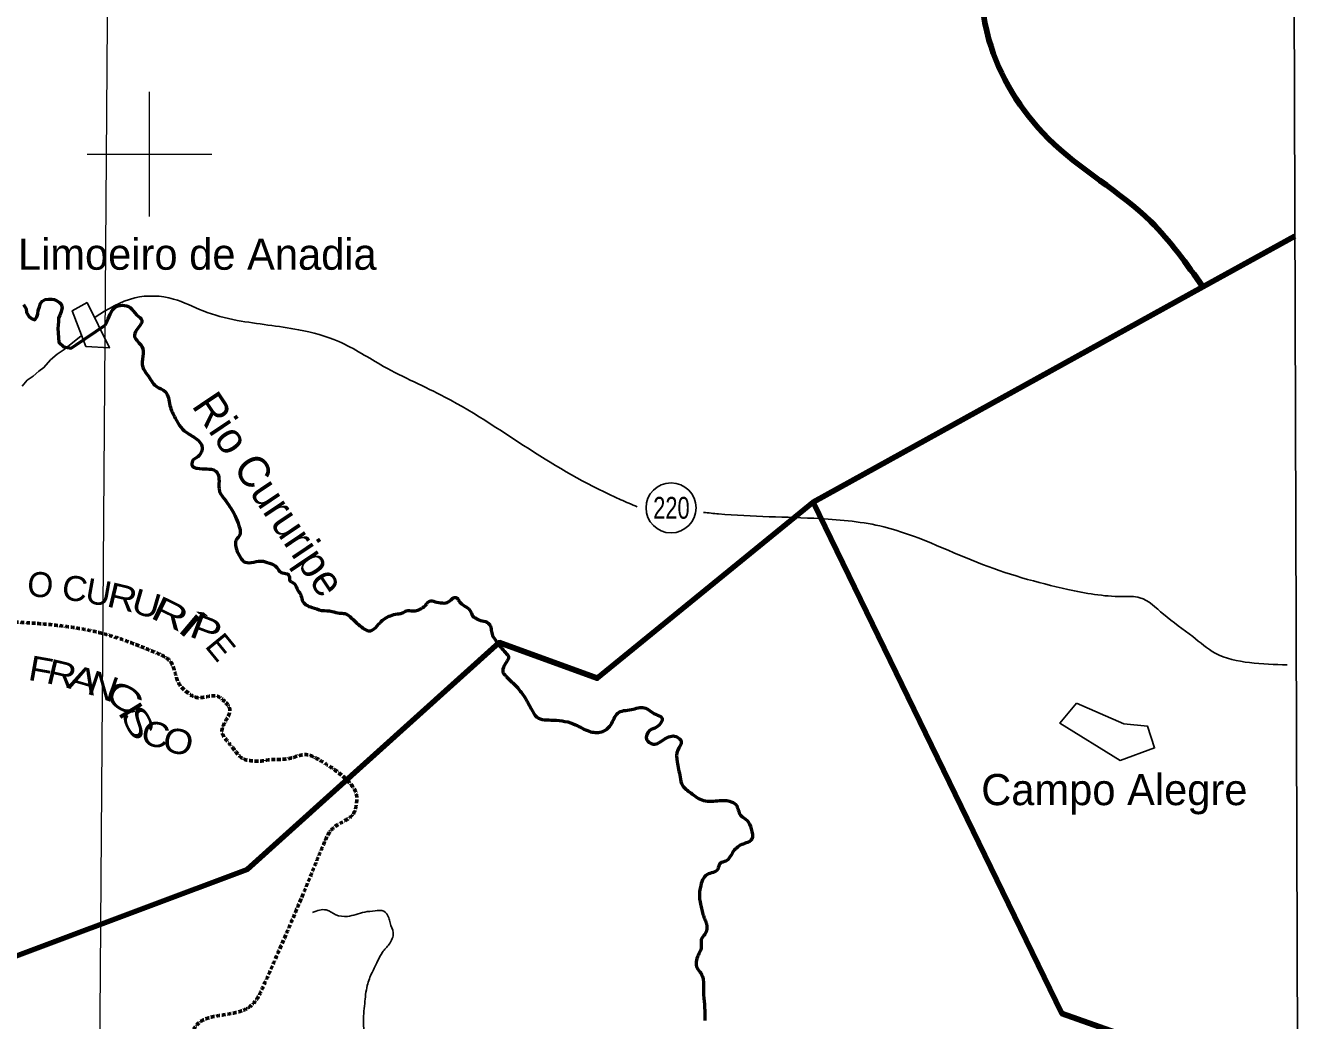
# Model space of a CAD drawing. Extents: x 553962 to 842807, y 8883888 to 9032388.
# Drawn here: x 773010 to 793496, y 8911096 to 8927062 of the extents above; entities that cross this region are included whole.
import ezdxf
from ezdxf.enums import TextEntityAlignment as Align

# ---------------------------------------------------------------- set-up
doc = ezdxf.new("R2010")
doc.units = 0
doc.header["$LTSCALE"] = 20
doc.linetypes.add('MEDIUM_DASHED', pattern=[4.5, 3, -1.5])
for name, color, linetype, lineweight in [('1', 7, 'Continuous', 13), ('10', 7, 'MEDIUM_DASHED', 60), ('12', 7, 'Continuous', 25), ('2', 7, 'Continuous', 13), ('21', 7, 'Continuous', 25), ('24', 7, 'Continuous', 25), ('3', 7, 'Continuous', 13), ('48', 7, 'Continuous', 25), ('9', 7, 'Continuous', 90)]:
    doc.layers.add(name, color=color, linetype=linetype, lineweight=lineweight)
doc.layers.add('41', color=7, linetype='Continuous')
doc.layers.add('49', color=7, linetype='Continuous')

msp = doc.modelspace()

# ---------------------------------------------------------------- linework, layer by layer
at = {"layer": '1'}
msp.add_lwpolyline([(774987.06, 9020818), (774482.3, 8948876.02), (774053.56, 8890875.3)], dxfattribs=at)
at = {"layer": '10'}
msp.add_open_spline([(780116.15, 8904162.17), (779769.39, 8904177.94), (779422.62, 8904193.71), (779075.85, 8904209.48), (778695.9, 8904226.76), (778318.12, 8904159.82), (777940.98, 8904091.2), (777595.96, 8904028.42), (777262.06, 8903937.23), (776924.32, 8903854.63), (776803.35, 8903825.05), (776686.76, 8903750.37), (776569.67, 8903736.35), (776304.49, 8903704.6), (776099.47, 8903983.3), (775884.02, 8904233.14), (775776.35, 8904358), (775709.21, 8904488.31), (775694.87, 8904611.65), (775670.8, 8904818.6), (776050.43, 8904994.8), (776049.52, 8905226.73), (776047.68, 8905694.49), (775846.84, 8906171.82), (775860.37, 8906646.14), (775878.92, 8907296.23), (776043.6, 8907946.81), (776074.4, 8908597.03), (776108.2, 8909310.28), (775454.34, 8910013.78), (775625.18, 8910702.49), (775746.81, 8911192.83), (776625.71, 8911182.14), (776830.99, 8911648.76), (777030.16, 8912101.51), (777228.07, 8912557.13), (777420.65, 8913014.06), (777556.61, 8913336.63), (777687.59, 8913670.84), (777822.58, 8913983.99), (777919.56, 8914208.95), (778290.17, 8914361.17), (778319.09, 8914551.75), (778353.93, 8914781.35), (778054.25, 8915076.53), (777751.66, 8915261.46), (777515.32, 8915405.89), (777278.58, 8915289.12), (777042.36, 8915285.12), (776916.2, 8915282.98), (776790.12, 8915252.32), (776664.07, 8915261.46), (776484.73, 8915274.46), (776355.68, 8915449.78), (776238.49, 8915592.66), (776104.72, 8915755.73), (776352.41, 8916067), (776214.85, 8916207.73), (776079, 8916346.72), (775768.59, 8916238.74), (775623.77, 8916349.67), (775431.02, 8916497.32), (775387.06, 8916881.69), (775127.26, 8916988.41), (774292.14, 8917331.46), (773439.49, 8917458.06), (772578.86, 8917506.53), (772178.58, 8917529.08), (771773.41, 8917358), (771373.05, 8917411.91), (771257.49, 8917427.47), (771157.31, 8917493.95), (771065.69, 8917577.51), (770748.62, 8917866.67), (770887.06, 8918430.92), (770592.83, 8918689.38), (770430.57, 8918831.91), (770160.08, 8918846.97), (770001.75, 8918996.92), (769746.9, 8919238.26), (769557.21, 8919552.57), (769292.45, 8919801.25), (768866.21, 8920201.59), (768426.67, 8920562.04), (767897.5, 8920818.5), (767600.29, 8920962.53), (767240.04, 8920922.04), (766928.13, 8920842.15), (766587.97, 8920755.03), (766267.79, 8920606.43), (765982.4, 8920369.02), (765805.03, 8920221.47), (765830.93, 8919932.03), (765651.39, 8919801.25), (765249.74, 8919508.69), (764806.41, 8919315.79), (764351.02, 8919115.2), (764017.01, 8918968.08), (763624.43, 8918749.48), (763310.71, 8918831.32)], degree=3, dxfattribs=at)
at = {"layer": '12'}
msp.add_lwpolyline([(773904.74, 8922082.17), (773628.74, 8921864.13), (773516.39, 8921787.93), (773409.07, 8921696.43), (773306.73, 8921574.36), (773225, 8921513.38), (773133.02, 8921437.14), (773035.98, 8921371.1), (772954.12, 8921274.46)], dxfattribs=at)
for points in [[(774127.44, 8922381.66), (774762.82, 8922691.13), (775387.82, 8922672.19), (775861.32, 8922482.79), (776410.57, 8922331.27), (777395.43, 8922179.76), (778039.38, 8921990.36), (778759.09, 8921592.63), (779743.95, 8921100.19), (781183.36, 8920210.03), (782565.96, 8919452.44), (782831.52, 8919338.83)], [(783895.51, 8919249), (784137.95, 8919225.17), (785766.76, 8919149.41), (786789.5, 8919016.83), (788285.74, 8918448.64), (789744.09, 8918013.03), (790615.32, 8917899.39), (790899.41, 8917880.45), (791278.21, 8917615.3), (791751.7, 8917255.44), (792111.55, 8916990.29), (792660.8, 8916838.77), (793266.87, 8916800.89)]]:
    msp.add_spline(points, degree=3, dxfattribs=at)
at = {"layer": '2'}
for p, q in [((775000, 8924000), (775000, 8926000)), ((774000, 8925000), (776000, 8925000))]:
    msp.add_line(p, q, dxfattribs=at)
at = {"layer": '21'}
for points in [[(774002.26, 8922616.39), (773757.47, 8922483.31), (773979.63, 8921912.87), (774358.57, 8921888.04)], [(789881.83, 8916188.92), (789618.23, 8915864.37), (790586.45, 8915270.26), (791137.18, 8915470.45), (791021.84, 8915819.83), (790643.31, 8915857.45)]]:
    msp.add_lwpolyline(points, close=True, dxfattribs=at)
at = {"layer": '24', "lineweight": 53}
msp.add_lwpolyline([(772978.3, 8922587.31), (773018.5, 8922515.74), (773028.25, 8922454.55), (773063.47, 8922398.29), (773109, 8922362.34), (773159.72, 8922341.64), (773190.55, 8922387.29), (773206.16, 8922438.13), (773211.59, 8922489.03), (773235.35, 8922546.59), (773253.24, 8922600.31), (773278.76, 8922641.41), (773324.77, 8922662.98), (773387.37, 8922671.94), (773432.08, 8922671.94), (773467.85, 8922662.98), (773512.56, 8922645.08), (773557.27, 8922618.22), (773584.1, 8922591.36), (773593.04, 8922555.55), (773598.47, 8922537.49), (773582.73, 8922466.27), (773562.03, 8922415.47), (773541.34, 8922364.66), (773540.99, 8922313.73), (773535.48, 8922252.63), (773530.05, 8922201.73), (773543.8, 8921982.61), (773624.65, 8921905.68), (773745.06, 8921884.07), (773825.54, 8921937.79), (774289.07, 8922253.67)], dxfattribs=at)
for points in [[(774289.07, 8922253.67), (774354.72, 8922391.45), (774441.95, 8922536.83), (774689.09, 8922536.83), (774790.86, 8922420.53), (774878.09, 8922333.3), (774790.86, 8922173.38), (774761.78, 8922071.61), (774878.09, 8921911.69), (774892.63, 8921751.77), (774892.63, 8921577.32), (774965.32, 8921461.01), (775110.7, 8921272.02), (775256.08, 8921184.79), (775328.77, 8920966.72), (775414.32, 8920761.56), (775502.13, 8920615.2), (775624.09, 8920512.76), (775785.08, 8920400.55), (775843.62, 8920312.74), (775833.86, 8920220.05), (775750.93, 8920122.48), (775692.39, 8920078.58), (775692.39, 8919990.76), (775765.56, 8919956.62), (775921.67, 8919946.86), (776063.15, 8919912.71), (776097.3, 8919868.8), (776116.81, 8919751.72), (776126.57, 8919585.86), (776175.35, 8919502.92), (776272.92, 8919366.33), (776394.88, 8919151.68), (776448.54, 8918990.69), (776453.42, 8918888.24), (776390, 8918800.43), (776385.12, 8918697.98), (776409.52, 8918619.93), (776448.54, 8918546.75), (776511.96, 8918463.82), (776633.92, 8918444.3), (776790.03, 8918468.7), (776926.63, 8918434.55), (777043.71, 8918366.25), (777116.89, 8918283.32), (777209.58, 8918263.8), (777243.73, 8918224.78), (777248.6, 8918166.23), (777326.66, 8918104.17), (777375.45, 8918011.43), (777424.23, 8917938.22), (777453.5, 8917840.6), (777512.04, 8917767.39), (777614.49, 8917723.46), (777760.84, 8917674.66)], [(777760.84, 8917674.66), (777931.59, 8917660.01), (778053.55, 8917630.73), (778136.48, 8917625.85), (778238.93, 8917557.52), (778356.01, 8917450.14), (778453.58, 8917376.92), (778536.51, 8917347.64), (778609.69, 8917381.81), (778702.38, 8917479.42), (778790.19, 8917552.63), (778868.24, 8917591.68), (778980.45, 8917620.97), (779063.38, 8917635.61), (779126.8, 8917669.78), (779224.37, 8917669.78), (779307.3, 8917679.54), (779375.6, 8917713.7), (779439.02, 8917767.39), (779497.56, 8917825.96), (779585.37, 8917816.2), (779702.45, 8917796.68), (779756.12, 8917796.68), (779843.93, 8917845.49), (779882.95, 8917879.65), (779931.74, 8917879.65), (779965.89, 8917835.72), (780029.31, 8917767.39), (780109.79, 8917713.7), (780163.45, 8917645.37), (780187.84, 8917586.8), (780236.63, 8917552.63), (780290.29, 8917523.35), (780392.74, 8917498.95), (780451.28, 8917459.9), (780485.43, 8917381.81), (780500.06, 8917293.95), (780548.85, 8917210.98), (780621.47, 8917109.89), (780694.99, 8917023.18), (780736.46, 8916974.16), (780766.62, 8916932.69), (780764.74, 8916906.3), (780717.61, 8916827.13), (780676.14, 8916734.76), (780679.91, 8916678.2), (780713.84, 8916634.84), (780774.17, 8916568.87), (780834.49, 8916512.31), (780885.39, 8916463.3), (780938.17, 8916401.09), (780996.61, 8916325.69), (781043.74, 8916254.05), (781083.32, 8916178.65), (781130.45, 8916097.59)], [(781130.45, 8916097.59), (781219.99, 8915963.75), (781483.91, 8915916.62), (781842.08, 8915841.21), (782058.87, 8915737.53), (782256.8, 8915728.11), (782407.61, 8915841.21), (782520.72, 8916029.72), (782737.51, 8916086.28), (782944.87, 8916114.55), (783123.95, 8916010.87), (783227.64, 8915954.32), (783142.81, 8915803.51), (783029.7, 8915746.96), (782982.57, 8915605.57), (783086.25, 8915530.17), (783274.76, 8915615), (783453.85, 8915652.7), (783538.68, 8915567.87), (783482.13, 8915435.92), (783472.7, 8915247.4), (783519.83, 8915002.34), (783557.53, 8914870.38), (783689.49, 8914747.85), (783896.85, 8914625.32), (784151.34, 8914625.32), (784311.58, 8914615.89), (784415.26, 8914559.34), (784490.66, 8914389.68), (784594.34, 8914304.85), (784660.32, 8914172.89), (784669.75, 8914003.23), (784509.51, 8913918.4), (784358.7, 8913786.45), (784255.02, 8913654.49), (784160.77, 8913616.79), (784123.06, 8913522.53), (783953.4, 8913437.7), (783846.02, 8913233.96), (783830.03, 8913084.69), (783856.68, 8912919.43), (783909.99, 8912732.85), (783941.98, 8912652.88), (783915.32, 8912476.96), (783862.01, 8912402.33), (783856.68, 8912343.69), (783851.35, 8912231.74), (783808.7, 8912141.11), (783776.72, 8912034.49), (783792.71, 8911938.53), (783851.35, 8911858.57), (783888.67, 8911757.28), (783894, 8911554.7), (783909.99, 8911357.46), (783915.32, 8911096.24)]]:
    msp.add_spline(points, degree=3, dxfattribs=at)
at = {"layer": '24'}
msp.add_spline([(777617.59, 8912828.3), (777839.24, 8912869.86), (777991.62, 8912793.66), (778178.63, 8912765.96), (778455.69, 8912835.22), (778621.92, 8912856), (778760.45, 8912849.08), (778843.57, 8912745.18), (778864.35, 8912662.06), (778912.83, 8912502.75), (778850.5, 8912322.67), (778739.67, 8912191.06), (778663.48, 8912045.61), (778573.44, 8911865.52), (778497.25, 8911657.73), (778455.69, 8911366.82), (778434.91, 8911048.2), (778476.47, 8910750.36), (778518.03, 8910535.64), (778545.73, 8910341.7), (778580.37, 8910189.32), (778649.63, 8910085.42), (778732.75, 8909960.75), (778871.28, 8909884.56), (779051.36, 8909787.59), (779210.67, 8909787.59), (779356.13, 8909773.73), (779453.1, 8909759.88), (779598.55, 8909621.35), (779695.52, 8909496.68), (779834.05, 8909316.59), (779917.17, 8909178.06), (780007.21, 8909053.38), (780007.21, 8908921.78), (780009.35, 8908822.16), (780018.76, 8908742.18), (780037.57, 8908666.9), (780056.39, 8908582.22), (780110.5, 8908518.7), (780178.72, 8908476.36), (780303.39, 8908426.96), (780439.83, 8908424.61), (780552.74, 8908419.91), (780618.61, 8908419.91), (780740.93, 8908452.84), (780832.67, 8908471.66), (780938.53, 8908495.18), (781042.03, 8908518.7), (781150.24, 8908521.06), (781263.15, 8908495.18), (781387.83, 8908429.32), (781472.51, 8908377.56), (781568.96, 8908323.46), (781672.46, 8908252.89), (781759.5, 8908175.26)], degree=3, dxfattribs=at)
at = {"layer": '3', "lineweight": 25}
msp.add_lwpolyline([(563033.89, 9026438.81), (793061.13, 9026438.81), (793495.55, 8889836.82), (563468.3, 8889836.82)], close=True, dxfattribs=at)
at = {"layer": '48'}
msp.add_circle((783373.59, 8919321.21), 401.28, dxfattribs=at)
at = {"layer": '9'}
msp.add_line((791912.02, 8922868.02), (793387.92, 8923680.41), dxfattribs=at)
msp.add_line((791912.02, 8922868.02), (793387.92, 8923680.41), dxfattribs=at)
for points in [[(765974.49, 8912469.58), (771548.77, 8911642.28), (776566.81, 8913518.43), (780614.12, 8917160.13), (782189.61, 8916587.3), (785656.16, 8919415.95), (791912.02, 8922868.02)], [(791729.41, 8903866.61), (792965.2, 8905190.01), (791720.01, 8910472.77), (789649.39, 8911206.88), (785656.16, 8919415.95)], [(791729.41, 8903866.61), (792965.2, 8905190.01), (791720.01, 8910472.77), (789649.39, 8911206.88), (785656.16, 8919415.95)]]:
    msp.add_lwpolyline(points, dxfattribs=at)
msp.add_spline([(785227.98, 8932570.74), (786596.92, 8931287.53), (787857.17, 8930689.45), (788319.95, 8929128.33), (788478.31, 8926833.75), (789430.8, 8925249.35), (791075.73, 8923916.12), (791912.02, 8922868.02)], degree=3, dxfattribs=at)

# ---------------------------------------------------------------- texts
at = {"layer": '10'}
for s, rotation, p in [('O', 355.328, (773232.94, 8917891.09)), ('E', 309.301, (775989.26, 8916961.01))]:
    msp.add_text(s, height=400, rotation=rotation, dxfattribs=at).set_placement(p, align=Align.CENTER)
for s, rotation, width, p in [('C', 352.107, 1.05, (773775.97, 8917830.96)), ('U', 349.875, 1.05, (774148.5, 8917770.87)), ('R', 346.703, 1.2, (774520.93, 8917691.87)), ('U', 343.896, 1.15, (774897.32, 8917591.16)), ('R', 334.15, 1.45, (775247.12, 8917444.07)), ('Í', 319.844, 1.7, (775521.48, 8917280.65)), ('P', 339.291, 1.35, (775841.54, 8917181.67)), ('F', 349.875, 1.15, (773220.87, 8916530.85)), ('R', 346.703, 1.2, (773547.64, 8916462.35)), ('A', 343.896, 1.3, (773886.37, 8916372.55)), ('N', 340.873, 1.2, (774194.47, 8916271.51)), ('C', 328.723, 1.55, (774493.02, 8916103.99)), ('I', 301.588, 1.25, (774530.28, 8915964.24)), ('S', 297.643, 1.5, (774641.52, 8915785.03)), ('C', 347.533, 1.15, (775056.32, 8915491.91)), ('O', 347.535, 1.15, (775421.71, 8915378.73))]:
    msp.add_text(s, height=400, rotation=rotation, dxfattribs=dict(at, width=width)).set_placement(p, align=Align.CENTER)
at = {"layer": '41'}
for s, p in [('Limoeiro de Anadia', (772887.99, 8923143.21)), ('Campo Alegre', (788354.16, 8914551.42))]:
    msp.add_text(s, height=500, dxfattribs=at).set_placement(p)
at = {"layer": '48', "width": 0.75}
msp.add_text('220', height=350, dxfattribs=at).set_placement((783380.22, 8919147.87), align=Align.CENTER)
at = {"layer": '49'}
msp.add_text('Rio Cururipe', height=500, rotation=303.874, dxfattribs=at).set_placement((776713.2, 8919402.41), align=Align.CENTER)

doc.saveas('drawing.dxf')
